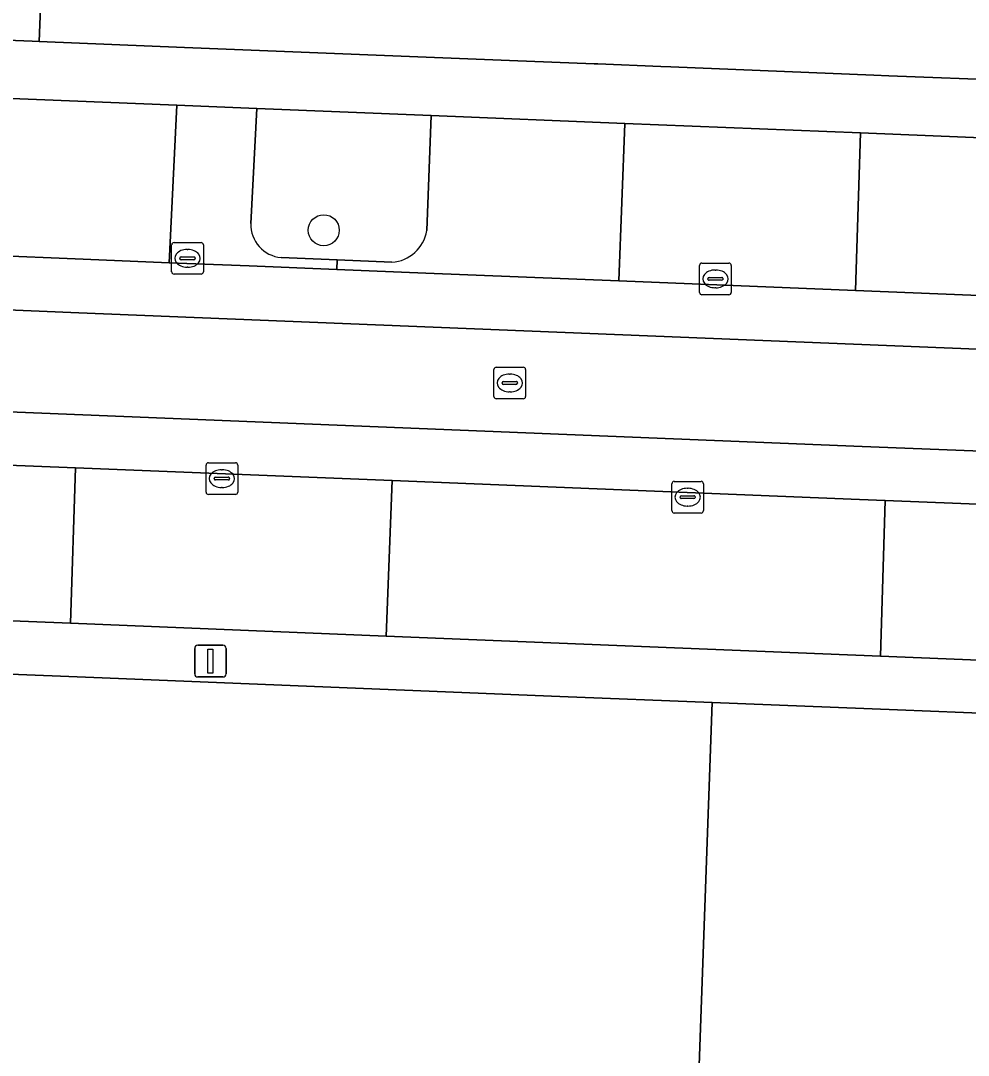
# Model space of a CAD drawing. Extents: x 160732 to 162107, y 387428 to 388479.
# Drawn here: x 161556.46 to 161586.4, y 387536.46 to 387569.14 of the extents above; entities that cross this region are included whole.
import ezdxf

# ---------------------------------------------------------------- set-up
doc = ezdxf.new("R2010")
doc.units = 0
for name, color, linetype in [('IMGEO_Boom', 7, 'Continuous'), ('IMGEO_Erf', 7, 'Continuous'), ('IMGEO_Groenvoorziening', 7, 'Continuous'), ('IMGEO_Kolk', 7, 'Continuous'), ('IMGEO_Lichtmast', 7, 'Continuous'), ('IMGEO_Muur', 7, 'Continuous'), ('IMGEO_Pand', 7, 'Continuous'), ('IMGEO_Parkeervlak_open', 7, 'Continuous'), ('IMGEO_Rijbaan_lokaal_gesloten', 7, 'Continuous'), ('IMGEO_Rijbaan_lokaal_open', 7, 'Continuous'), ('IMGEO_Rioolput', 7, 'Continuous'), ('IMGEO_Voetpad_open', 7, 'Continuous')]:
    doc.layers.add(name, color=color, linetype=linetype)

msp = doc.modelspace()

# ---------------------------------------------------------------- linework, layer by layer
at = {"layer": 'IMGEO_Boom'}
msp.add_circle((161566.032, 387562.517), 0.489, dxfattribs=at)
at = {"layer": 'IMGEO_Erf'}
msp.add_lwpolyline([(161579.145, 387610.815), (161567.356, 387611.293), (161565.87, 387574.603), (161557.296, 387574.951), (161557.034, 387568.476), (161561.63, 387568.294), (161569.798, 387567.966), (161571.905, 387567.881), (161574.575, 387567.774), (161574.688, 387567.769), (161576.688, 387567.689), (161576.997, 387567.677), (161583.418, 387567.418), (161583.892, 387567.399), (161587.779, 387567.243), (161588.106, 387567.23), (161589.337, 387567.18), (161590.087, 387585.705), (161584.306, 387585.94), (161584.003, 387578.447)], dxfattribs=at)
at = {"layer": 'IMGEO_Groenvoorziening'}
for points in [[(161569.429, 387566.14), (161563.915, 387566.364), (161563.723, 387562.731)], [(161569.286, 387562.507), (161569.429, 387566.14)], [(161564.687, 387561.654), (161566.453, 387561.58), (161568.185, 387561.507)]]:
    msp.add_lwpolyline(points, dxfattribs=at)
for centre, radius, start, end in [((161564.784, 387562.711), 1.061, 178.8942, 264.7679), ((161568.111, 387562.695), 1.19, 273.5791, 350.9164)]:
    msp.add_arc(centre, radius, start, end, dxfattribs=at)
at = {"layer": 'IMGEO_Kolk'}
for p, q in [((161561.226, 387561.204), (161561.226, 387562.056)), ((161561.301, 387562.13), (161562.153, 387562.13)), ((161561.714, 387561.91), (161561.739, 387561.91)), ((161562.227, 387562.056), (161562.227, 387561.204)), ((161561.485, 387561.624), (161561.485, 387561.636)), ((161561.923, 387561.587), (161561.525, 387561.587)), ((161561.528, 387561.673), (161561.926, 387561.673)), ((161561.969, 387561.636), (161561.969, 387561.624)), ((161561.737, 387561.35), (161561.712, 387561.35)), ((161577.908, 387560.555), (161577.908, 387561.407)), ((161577.983, 387561.481), (161578.835, 387561.481)), ((161578.396, 387561.261), (161578.421, 387561.261)), ((161578.909, 387561.407), (161578.909, 387560.555)), ((161562.153, 387561.13), (161561.301, 387561.13)), ((161578.167, 387560.975), (161578.167, 387560.987)), ((161578.605, 387560.938), (161578.207, 387560.938)), ((161578.21, 387561.024), (161578.608, 387561.024)), ((161578.651, 387560.987), (161578.651, 387560.975)), ((161578.419, 387560.701), (161578.394, 387560.701)), ((161578.835, 387560.481), (161577.983, 387560.481)), ((161562.312, 387554.246), (161562.312, 387555.098)), ((161562.387, 387555.172), (161563.239, 387555.172)), ((161562.8, 387554.952), (161562.825, 387554.952)), ((161563.313, 387555.098), (161563.313, 387554.246)), ((161562.571, 387554.666), (161562.571, 387554.678)), ((161563.009, 387554.629), (161562.611, 387554.629)), ((161562.614, 387554.715), (161563.012, 387554.715)), ((161563.055, 387554.678), (161563.055, 387554.666)), ((161562.823, 387554.392), (161562.798, 387554.392)), ((161577.03, 387553.66), (161577.03, 387554.512)), ((161577.105, 387554.586), (161577.957, 387554.586)), ((161577.518, 387554.366), (161577.543, 387554.366)), ((161578.031, 387554.512), (161578.031, 387553.66)), ((161563.239, 387554.172), (161562.387, 387554.172)), ((161577.289, 387554.08), (161577.289, 387554.092)), ((161577.727, 387554.043), (161577.329, 387554.043)), ((161577.332, 387554.129), (161577.73, 387554.129)), ((161577.773, 387554.092), (161577.773, 387554.08)), ((161577.541, 387553.806), (161577.516, 387553.806)), ((161577.957, 387553.586), (161577.105, 387553.586))]:
    msp.add_line(p, q, dxfattribs=at)
for points in [[(161561.226, 387561.204), (161561.226, 387562.056)], [(161561.301, 387562.13), (161562.153, 387562.13)], [(161562.227, 387562.056), (161562.227, 387561.204)], [(161577.908, 387560.555), (161577.908, 387561.407)], [(161577.983, 387561.481), (161578.835, 387561.481)], [(161578.909, 387561.407), (161578.909, 387560.555)], [(161562.153, 387561.13), (161561.301, 387561.13)], [(161578.835, 387560.481), (161577.983, 387560.481)], [(161562.312, 387554.246), (161562.312, 387555.098)], [(161562.387, 387555.172), (161563.239, 387555.172)], [(161563.313, 387555.098), (161563.313, 387554.246)], [(161577.03, 387553.66), (161577.03, 387554.512)], [(161577.105, 387554.586), (161577.957, 387554.586)], [(161578.031, 387554.512), (161578.031, 387553.66)], [(161563.239, 387554.172), (161562.387, 387554.172)], [(161577.957, 387553.586), (161577.105, 387553.586)]]:
    msp.add_lwpolyline(points, dxfattribs=at)
for centre, radius, start, end in [((161561.303, 387562.054), 0.0765, 91.552, 178.448), ((161561.303, 387562.054), 0.0765, 91.552, 178.448), ((161562.151, 387562.054), 0.0765, 1.552, 88.448), ((161562.151, 387562.054), 0.0765, 1.552, 88.448), ((161561.525, 387561.633), 0.0403, 85.8775, 175.7526), ((161561.522, 387561.623), 0.0366, 178.938, 274.7102), ((161561.926, 387561.63), 0.043, 264.8664, 352.4533), ((161561.93, 387561.635), 0.0386, 1.7309, 96.639), ((161561.303, 387561.206), 0.0765, 181.552, 268.448), ((161561.303, 387561.206), 0.0765, 181.552, 268.448), ((161562.151, 387561.206), 0.0765, 271.552, 358.448), ((161562.151, 387561.206), 0.0765, 271.552, 358.448), ((161577.985, 387561.405), 0.0765, 91.552, 178.448), ((161577.985, 387561.405), 0.0765, 91.552, 178.448), ((161578.833, 387561.405), 0.0765, 1.552, 88.448), ((161578.833, 387561.405), 0.0765, 1.552, 88.448), ((161578.207, 387560.984), 0.0403, 85.8775, 175.7526), ((161578.204, 387560.974), 0.0366, 178.938, 274.7102), ((161578.608, 387560.981), 0.043, 264.8664, 352.4533), ((161578.612, 387560.986), 0.0386, 1.7309, 96.639), ((161577.985, 387560.557), 0.0765, 181.552, 268.448), ((161577.985, 387560.557), 0.0765, 181.552, 268.448), ((161578.833, 387560.557), 0.0765, 271.552, 358.448), ((161578.833, 387560.557), 0.0765, 271.552, 358.448), ((161562.389, 387555.096), 0.0765, 91.552, 178.448), ((161562.389, 387555.096), 0.0765, 91.552, 178.448), ((161563.237, 387555.096), 0.0765, 1.552, 88.448), ((161563.237, 387555.096), 0.0765, 1.552, 88.448), ((161562.611, 387554.675), 0.0403, 85.8775, 175.7526), ((161562.608, 387554.665), 0.0366, 178.938, 274.7102), ((161563.012, 387554.672), 0.043, 264.8664, 352.4533), ((161563.016, 387554.677), 0.0386, 1.7309, 96.639), ((161577.107, 387554.51), 0.0765, 91.552, 178.448), ((161577.107, 387554.51), 0.0765, 91.552, 178.448), ((161577.955, 387554.51), 0.0765, 1.552, 88.448), ((161577.955, 387554.51), 0.0765, 1.552, 88.448), ((161562.389, 387554.248), 0.0765, 181.552, 268.448), ((161562.389, 387554.248), 0.0765, 181.552, 268.448), ((161563.237, 387554.248), 0.0765, 271.552, 358.448), ((161563.237, 387554.248), 0.0765, 271.552, 358.448), ((161577.329, 387554.089), 0.0403, 85.8775, 175.7526), ((161577.326, 387554.079), 0.0366, 178.938, 274.7102), ((161577.73, 387554.086), 0.043, 264.8664, 352.4533), ((161577.734, 387554.091), 0.0386, 1.7309, 96.639), ((161577.107, 387553.662), 0.0765, 181.552, 268.448), ((161577.107, 387553.662), 0.0765, 181.552, 268.448), ((161577.955, 387553.662), 0.0765, 271.552, 358.448), ((161577.955, 387553.662), 0.0765, 271.552, 358.448)]:
    msp.add_arc(centre, radius, start, end, dxfattribs=at)
for centre, major_axis, ratio, start_param, end_param in [((161561.713, 387561.63), (-0.387, 0.002), 0.722429, 4.712389, 7.853982), ((161561.738, 387561.63), (-0.39, 0.002), 0.717154, 1.570796, 4.712389), ((161578.395, 387560.981), (-0.387, 0.002), 0.722429, 4.712389, 7.853982), ((161578.42, 387560.981), (-0.39, 0.002), 0.717154, 1.570796, 4.712389), ((161562.799, 387554.672), (-0.387, 0.002), 0.722429, 4.712389, 7.853982), ((161562.824, 387554.672), (-0.39, 0.002), 0.717154, 1.570796, 4.712389), ((161577.517, 387554.086), (-0.387, 0.002), 0.722429, 4.712389, 7.853982), ((161577.542, 387554.086), (-0.39, 0.002), 0.717154, 1.570796, 4.712389)]:
    msp.add_ellipse(centre, major_axis=major_axis, ratio=ratio, start_param=start_param, end_param=end_param, dxfattribs=at)
at = {"layer": 'IMGEO_Lichtmast'}
for p, q in [((161562.054, 387549.407), (161562.844, 387549.407)), ((161562.844, 387549.407), (161562.054, 387549.407)), ((161561.954, 387548.507), (161561.954, 387549.307)), ((161561.954, 387549.307), (161561.954, 387548.507)), ((161562.944, 387549.307), (161562.944, 387548.507)), ((161562.944, 387548.507), (161562.944, 387549.307)), ((161562.844, 387548.407), (161562.054, 387548.407)), ((161562.054, 387548.407), (161562.844, 387548.407))]:
    msp.add_line(p, q, dxfattribs=at)
msp.add_lwpolyline([(161562.374, 387549.282), (161562.524, 387549.282), (161562.524, 387548.532), (161562.374, 387548.532), (161562.374, 387549.282)], dxfattribs=at)
for centre, start, end in [((161562.054, 387549.307), 90, 180), ((161562.054, 387549.307), 90, 180), ((161562.844, 387549.307), 0, 90), ((161562.844, 387549.307), 360, 90), ((161562.054, 387548.507), 180, 270), ((161562.054, 387548.507), 180, 270), ((161562.844, 387548.507), 270, 0), ((161562.844, 387548.507), 270, 0)]:
    msp.add_arc(centre, 0.1, start, end, dxfattribs=at)
at = {"layer": 'IMGEO_Muur'}
for points in [[(161576.997, 387567.677), (161576.688, 387567.689)], [(161583.418, 387567.418), (161576.997, 387567.677)], [(161583.892, 387567.399), (161583.418, 387567.418)]]:
    msp.add_lwpolyline(points, dxfattribs=at)
at = {"layer": 'IMGEO_Pand'}
for points in [[(161567.356, 387611.293), (161579.145, 387610.815), (161579.513, 387619.89), (161550.86, 387621.028), (161550.344, 387608.295), (161549.831, 387596.355), (161549.657, 387592.31), (161549.378, 387584.536), (161549.283, 387582.18), (161549.088, 387577.379), (161548.741, 387568.812), (161552.583, 387568.657), (161556.813, 387568.485), (161557.034, 387568.476), (161557.296, 387574.951), (161565.87, 387574.603)], [(161558.061, 387479.212), (161575.896, 387478.492), (161575.985, 387480.721), (161576.598, 387500), (161578.31, 387547.602), (161573.49, 387547.795), (161558.767, 387548.389), (161552.94, 387548.624), (161548.154, 387548.818), (161546.184, 387500), (161546.196, 387485.99), (161551.189, 387485.744), (161550.937, 387479.499)]]:
    msp.add_lwpolyline(points, close=True, dxfattribs=at)
msp.add_lwpolyline([(161593.546, 387546.993), (161584.166, 387547.367), (161578.31, 387547.602), (161576.598, 387500), (161575.985, 387480.721), (161578.598, 387480.616), (161578.575, 387480.047), (161578.956, 387480.031), (161578.98, 387480.621), (161585.141, 387480.372), (161585.117, 387479.777), (161585.473, 387479.762), (161585.495, 387480.308), (161588.469, 387480.188)], dxfattribs=at)
at = {"layer": 'IMGEO_Parkeervlak_open'}
for points in [[(161563.915, 387566.364), (161561.384, 387566.466), (161561.142, 387561.493), (161563.68, 387561.391), (161566.444, 387561.279), (161566.453, 387561.58), (161564.687, 387561.654)], [(161563.723, 387562.731), (161563.915, 387566.364)]]:
    msp.add_lwpolyline(points, dxfattribs=at)
for points in [[(161582.993, 387565.591), (161575.544, 387565.893), (161575.361, 387560.919), (161582.837, 387560.616)], [(161568.192, 387554.611), (161558.19, 387555.014), (161558.027, 387550.102), (161568.007, 387549.698)], [(161593.875, 387553.582), (161583.768, 387553.984), (161583.624, 387549.066), (161593.723, 387548.657)]]:
    msp.add_lwpolyline(points, close=True, dxfattribs=at)
msp.add_arc((161564.784, 387562.711), 1.061, 178.8942, 264.7679, dxfattribs=at)
at = {"layer": 'IMGEO_Rijbaan_lokaal_gesloten'}
for points in [[(161558.294, 387559.907), (161529.19, 387561.128), (161529.281, 387562.792), (161525.559, 387562.944), (161516.714, 387563.31), (161516.6, 387563.313), (161512.207, 387563.436)], [(161673.278, 387556.932), (161672.176, 387556.985), (161672.099, 387555.312), (161558.294, 387559.907)], [(161528.228, 387556.224), (161529.058, 387556.206), (161529.118, 387557.878), (161583.046, 387555.682), (161623.924, 387554.084), (161671.968, 387552.174), (161671.874, 387550.474), (161674.671, 387550.36), (161675.523, 387550.334), (161691.139, 387549.683), (161691.187, 387551.341), (161722.277, 387550.081), (161751.076, 387548.942), (161751.174, 387552.103), (161722.559, 387553.276), (161691.289, 387554.55), (161691.349, 387556.218), (161690.713, 387556.247)]]:
    msp.add_lwpolyline(points, dxfattribs=at)
at = {"layer": 'IMGEO_Rijbaan_lokaal_open'}
for points in [[(161616.966, 387559.239), (161612.123, 387559.433), (161611.597, 387559.454), (161597.153, 387560.038), (161582.837, 387560.616), (161575.361, 387560.919), (161569.253, 387561.166), (161566.444, 387561.279), (161563.68, 387561.391), (161561.142, 387561.493), (161558.43, 387561.603), (161552.334, 387561.852), (161545.011, 387562.15), (161540.442, 387562.337), (161530.465, 387562.743), (161529.281, 387562.792), (161529.19, 387561.128), (161558.294, 387559.907), (161672.099, 387555.312), (161672.176, 387556.985), (161669.031, 387557.137), (161668.796, 387557.13)], [(161623.924, 387554.084), (161583.046, 387555.682), (161529.118, 387557.878), (161529.058, 387556.206)], [(161529.31, 387556.178), (161553.659, 387555.197), (161558.19, 387555.014), (161568.192, 387554.611), (161582.958, 387554.016), (161583.768, 387553.984), (161593.875, 387553.582), (161597.768, 387553.427), (161609.242, 387552.971), (161617.359, 387552.648), (161623.814, 387552.391), (161623.836, 387552.39), (161630.958, 387552.109), (161638.215, 387551.822), (161639.735, 387551.762), (161649.188, 387551.388), (161661.497, 387550.902), (161661.687, 387550.894), (161670.459, 387550.531), (161671.874, 387550.474), (161671.968, 387552.174), (161623.924, 387554.084)]]:
    msp.add_lwpolyline(points, dxfattribs=at)
at = {"layer": 'IMGEO_Rioolput'}
for p, q in [((161571.41, 387557.267), (161571.41, 387558.119)), ((161571.485, 387558.193), (161572.337, 387558.193)), ((161571.898, 387557.973), (161571.923, 387557.973)), ((161572.411, 387558.119), (161572.411, 387557.267)), ((161571.669, 387557.687), (161571.669, 387557.699)), ((161572.107, 387557.65), (161571.709, 387557.65)), ((161571.712, 387557.736), (161572.11, 387557.736)), ((161572.153, 387557.699), (161572.153, 387557.687)), ((161571.921, 387557.413), (161571.896, 387557.413)), ((161572.337, 387557.193), (161571.485, 387557.193))]:
    msp.add_line(p, q, dxfattribs=at)
for points in [[(161571.41, 387557.267), (161571.41, 387558.119)], [(161571.485, 387558.193), (161572.337, 387558.193)], [(161572.411, 387558.119), (161572.411, 387557.267)], [(161572.337, 387557.193), (161571.485, 387557.193)]]:
    msp.add_lwpolyline(points, dxfattribs=at)
for centre, radius, start, end in [((161571.487, 387558.117), 0.0765, 91.552, 178.448), ((161571.487, 387558.117), 0.0765, 91.552, 178.448), ((161572.335, 387558.117), 0.0765, 1.552, 88.448), ((161572.335, 387558.117), 0.0765, 1.552, 88.448), ((161571.709, 387557.696), 0.0403, 85.8775, 175.7526), ((161571.706, 387557.686), 0.0366, 178.938, 274.7102), ((161572.11, 387557.693), 0.043, 264.8664, 352.4533), ((161572.114, 387557.698), 0.0386, 1.7309, 96.639), ((161571.487, 387557.269), 0.0765, 181.552, 268.448), ((161571.487, 387557.269), 0.0765, 181.552, 268.448), ((161572.335, 387557.269), 0.0765, 271.552, 358.448), ((161572.335, 387557.269), 0.0765, 271.552, 358.448)]:
    msp.add_arc(centre, radius, start, end, dxfattribs=at)
for centre, major_axis, ratio, start_param, end_param in [((161571.897, 387557.693), (-0.387, 0.002), 0.722429, 4.712389, 7.853982), ((161571.922, 387557.693), (-0.39, 0.002), 0.717154, 1.570796, 4.712389)]:
    msp.add_ellipse(centre, major_axis=major_axis, ratio=ratio, start_param=start_param, end_param=end_param, dxfattribs=at)
at = {"layer": 'IMGEO_Voetpad_open'}
for points in [[(161612.894, 387566.226), (161609.419, 387566.367), (161596.439, 387566.893), (161592.518, 387567.051), (161589.337, 387567.18), (161588.106, 387567.23), (161587.779, 387567.243), (161583.892, 387567.399), (161583.418, 387567.418), (161576.997, 387567.677), (161576.688, 387567.689), (161574.688, 387567.769), (161574.575, 387567.774), (161571.905, 387567.881), (161569.798, 387567.966), (161561.63, 387568.294), (161557.034, 387568.476), (161556.813, 387568.485), (161552.583, 387568.657), (161548.741, 387568.812), (161539.943, 387569.168)], [(161510.696, 387568.928), (161517.893, 387568.624), (161517.883, 387568.371), (161517.881, 387568.309), (161518.255, 387568.306), (161518.252, 387568.214), (161525.73, 387567.911), (161530.683, 387567.71), (161540.661, 387567.306), (161545.256, 387567.12), (161552.51, 387566.826), (161561.384, 387566.466), (161563.915, 387566.364), (161569.429, 387566.14), (161575.544, 387565.893), (161582.993, 387565.591), (161589.626, 387565.322)], [(161575.544, 387565.893), (161569.429, 387566.14), (161569.286, 387562.507)], [(161568.185, 387561.507), (161566.453, 387561.58), (161566.444, 387561.279), (161569.253, 387561.166), (161575.361, 387560.919), (161575.544, 387565.893)], [(161589.626, 387565.322), (161582.993, 387565.591), (161582.837, 387560.616), (161597.153, 387560.038), (161597.353, 387565.009), (161592.133, 387565.22)], [(161702.757, 387544.243), (161675.302, 387545.354), (161670.244, 387545.559), (161661.506, 387545.913), (161648.972, 387546.42), (161641.053, 387546.741), (161638.036, 387546.863), (161638.016, 387546.864), (161630.759, 387547.158), (161625.158, 387547.384), (161622.132, 387547.507), (161617.17, 387547.708), (161609.063, 387548.036), (161599.08, 387548.44), (161596.132, 387548.559), (161593.723, 387548.657), (161583.624, 387549.066), (161568.007, 387549.698), (161558.027, 387550.102), (161553.504, 387550.285), (161540.87, 387550.796), (161537.928, 387550.915), (161530.381, 387551.221), (161530.52, 387554.637)], [(161519.22, 387505.641), (161518.528, 387505.667), (161499.001, 387506.399), (161498.994, 387506.192), (161526.651, 387505), (161528.451, 387549.613), (161538.115, 387549.223), (161543.656, 387548.999), (161548.154, 387548.818), (161552.94, 387548.624), (161558.767, 387548.389), (161573.49, 387547.795), (161578.31, 387547.602), (161584.166, 387547.367), (161593.546, 387546.993)]]:
    msp.add_lwpolyline(points, dxfattribs=at)
for points in [[(161561.384, 387566.466), (161552.51, 387566.826), (161552.334, 387561.852), (161558.43, 387561.603), (161561.142, 387561.493)], [(161558.19, 387555.014), (161553.659, 387555.197), (161553.504, 387550.285), (161558.027, 387550.102)], [(161583.768, 387553.984), (161582.958, 387554.016), (161568.192, 387554.611), (161568.007, 387549.698), (161583.624, 387549.066)]]:
    msp.add_lwpolyline(points, close=True, dxfattribs=at)
msp.add_arc((161568.111, 387562.695), 1.19, 273.5791, 350.9164, dxfattribs=at)

doc.saveas('drawing.dxf')
